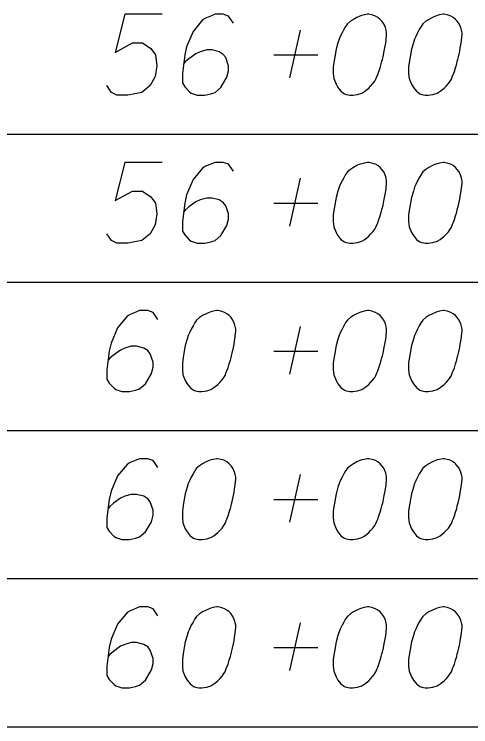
# Model space of a CAD drawing. Extents: x 2074207 to 2076812, y 516372 to 523312.
# Drawn here: x 2076345.61 to 2076372.72, y 519867.3 to 519909.62 of the extents above; entities that cross this region are included whole.
import ezdxf

# ---------------------------------------------------------------- set-up
doc = ezdxf.new("R2010")
doc.units = 0
for name, color, linetype in [('Prop DirtTable_ Soil Test Results - Outline (Major)', 7, 'Continuous'), ('Prop DirtTable_ Soil Test Results - Outline (Minor)', 7, 'Continuous'), ('Prop DirtTable_ Soil Test Results - Tx (Sample Data)', 7, 'Continuous')]:
    doc.layers.add(name, color=color, linetype=linetype)

msp = doc.modelspace()

# ---------------------------------------------------------------- linework, layer by layer
at = {"layer": 'Prop DirtTable_ Soil Test Results - Outline (Major)'}
msp.add_line((2076260.609, 519867.297), (2076811.903, 519867.297), dxfattribs=at)
at = {"layer": 'Prop DirtTable_ Soil Test Results - Outline (Minor)'}
for p, q in [((2076260.609, 519902.497), (2076811.903, 519902.497)), ((2076260.609, 519902.497), (2076811.903, 519902.497)), ((2076260.609, 519893.697), (2076811.903, 519893.697)), ((2076260.609, 519893.697), (2076811.903, 519893.697)), ((2076260.609, 519884.897), (2076811.903, 519884.897)), ((2076260.609, 519884.897), (2076811.903, 519884.897)), ((2076260.609, 519876.097), (2076811.903, 519876.097)), ((2076260.609, 519876.097), (2076811.903, 519876.097)), ((2076260.609, 519867.297), (2076811.903, 519867.297))]:
    msp.add_line(p, q, dxfattribs=at)
at = {"layer": 'Prop DirtTable_ Soil Test Results - Tx (Sample Data)'}
for points in [[(2076354.396, 519909.618), (2076352.174, 519909.618), (2076351.609, 519907.351), (2076352.632, 519907.918), (2076353.232, 519907.918), (2076353.726, 519907.578), (2076354.008, 519907.2), (2076354.079, 519906.557), (2076353.973, 519905.915), (2076353.691, 519905.385), (2076353.197, 519904.97), (2076352.35, 519904.818), (2076351.715, 519904.818), (2076351.398, 519904.97), (2076351.116, 519905.385)], [(2076358.629, 519909.089), (2076358.347, 519909.505), (2076358.03, 519909.618), (2076357.536, 519909.618), (2076357.183, 519909.467), (2076356.971, 519909.392), (2076356.795, 519909.278), (2076356.231, 519908.598), (2076355.843, 519907.691), (2076355.737, 519907.2), (2076355.596, 519906.104), (2076355.596, 519905.537), (2076355.737, 519905.31), (2076356.019, 519905.007), (2076356.125, 519904.932), (2076356.478, 519904.818), (2076356.936, 519904.818), (2076357.289, 519904.894), (2076357.536, 519904.97), (2076357.889, 519905.272), (2076358.241, 519905.877), (2076358.347, 519906.255), (2076358.347, 519906.557), (2076358.171, 519907.048), (2076358.03, 519907.237), (2076357.783, 519907.389), (2076357.359, 519907.502), (2076357.042, 519907.502), (2076356.654, 519907.389), (2076356.407, 519907.275), (2076355.984, 519906.973), (2076355.772, 519906.784), (2076355.666, 519906.67)], [(2076366.672, 519909.618), (2076366.602, 519909.618), (2076366.39, 519909.581), (2076366.249, 519909.543), (2076366.143, 519909.505), (2076365.967, 519909.43), (2076365.755, 519909.316), (2076365.579, 519909.203), (2076365.402, 519909.052), (2076365.296, 519908.9), (2076365.191, 519908.711), (2076365.085, 519908.522), (2076364.979, 519908.296), (2076364.908, 519908.144), (2076364.838, 519907.918), (2076364.732, 519907.54), (2076364.626, 519906.973), (2076364.556, 519906.519), (2076364.556, 519906.104), (2076364.591, 519905.801), (2076364.732, 519905.461), (2076364.838, 519905.272), (2076365.014, 519905.045), (2076365.226, 519904.894), (2076365.332, 519904.856), (2076365.543, 519904.818), (2076365.72, 519904.818), (2076366.002, 519904.856), (2076366.249, 519904.932), (2076366.425, 519905.045), (2076366.672, 519905.234), (2076366.778, 519905.348), (2076366.919, 519905.499), (2076367.025, 519905.65), (2076367.095, 519905.763), (2076367.166, 519905.952), (2076367.201, 519906.028), (2076367.272, 519906.217), (2076367.342, 519906.444), (2076367.413, 519906.67), (2076367.448, 519906.822), (2076367.483, 519906.935), (2076367.519, 519907.086), (2076367.589, 519907.426), (2076367.625, 519907.615), (2076367.66, 519907.804), (2076367.695, 519908.069), (2076367.73, 519908.409), (2076367.73, 519908.522), (2076367.695, 519908.674), (2076367.66, 519908.825), (2076367.554, 519909.052), (2076367.448, 519909.203), (2076367.342, 519909.316), (2076367.201, 519909.43), (2076367.06, 519909.505), (2076366.954, 519909.543), (2076366.849, 519909.581), (2076366.672, 519909.618)], [(2076371.152, 519909.618), (2076371.082, 519909.618), (2076370.87, 519909.581), (2076370.729, 519909.543), (2076370.623, 519909.505), (2076370.447, 519909.43), (2076370.235, 519909.316), (2076370.059, 519909.203), (2076369.882, 519909.052), (2076369.776, 519908.9), (2076369.671, 519908.711), (2076369.565, 519908.522), (2076369.459, 519908.296), (2076369.388, 519908.144), (2076369.318, 519907.918), (2076369.212, 519907.54), (2076369.106, 519906.973), (2076369.036, 519906.519), (2076369.036, 519906.104), (2076369.071, 519905.801), (2076369.212, 519905.461), (2076369.318, 519905.272), (2076369.494, 519905.045), (2076369.706, 519904.894), (2076369.812, 519904.856), (2076370.023, 519904.818), (2076370.2, 519904.818), (2076370.482, 519904.856), (2076370.729, 519904.932), (2076370.905, 519905.045), (2076371.152, 519905.234), (2076371.258, 519905.348), (2076371.399, 519905.499), (2076371.505, 519905.65), (2076371.575, 519905.763), (2076371.646, 519905.952), (2076371.681, 519906.028), (2076371.752, 519906.217), (2076371.822, 519906.444), (2076371.893, 519906.67), (2076371.928, 519906.822), (2076371.963, 519906.935), (2076371.999, 519907.086), (2076372.069, 519907.426), (2076372.105, 519907.615), (2076372.14, 519907.804), (2076372.175, 519908.069), (2076372.21, 519908.409), (2076372.21, 519908.522), (2076372.175, 519908.674), (2076372.14, 519908.825), (2076372.034, 519909.052), (2076371.928, 519909.203), (2076371.822, 519909.316), (2076371.681, 519909.43), (2076371.54, 519909.505), (2076371.434, 519909.543), (2076371.329, 519909.581), (2076371.152, 519909.618)], [(2076361.98, 519905.839), (2076362.615, 519908.674)], [(2076361.028, 519907.2), (2076363.638, 519907.2)], [(2076354.396, 519900.818), (2076352.174, 519900.818), (2076351.609, 519898.551), (2076352.632, 519899.118), (2076353.232, 519899.118), (2076353.726, 519898.778), (2076354.008, 519898.4), (2076354.079, 519897.757), (2076353.973, 519897.115), (2076353.691, 519896.585), (2076353.197, 519896.17), (2076352.35, 519896.018), (2076351.715, 519896.018), (2076351.398, 519896.17), (2076351.116, 519896.585)], [(2076358.629, 519900.289), (2076358.347, 519900.705), (2076358.03, 519900.818), (2076357.536, 519900.818), (2076357.183, 519900.667), (2076356.971, 519900.592), (2076356.795, 519900.478), (2076356.231, 519899.798), (2076355.843, 519898.891), (2076355.737, 519898.4), (2076355.596, 519897.304), (2076355.596, 519896.737), (2076355.737, 519896.51), (2076356.019, 519896.207), (2076356.125, 519896.132), (2076356.478, 519896.018), (2076356.936, 519896.018), (2076357.289, 519896.094), (2076357.536, 519896.17), (2076357.889, 519896.472), (2076358.241, 519897.077), (2076358.347, 519897.455), (2076358.347, 519897.757), (2076358.171, 519898.248), (2076358.03, 519898.437), (2076357.783, 519898.589), (2076357.359, 519898.702), (2076357.042, 519898.702), (2076356.654, 519898.589), (2076356.407, 519898.475), (2076355.984, 519898.173), (2076355.772, 519897.984), (2076355.666, 519897.87)], [(2076366.672, 519900.818), (2076366.602, 519900.818), (2076366.39, 519900.781), (2076366.249, 519900.743), (2076366.143, 519900.705), (2076365.967, 519900.63), (2076365.755, 519900.516), (2076365.579, 519900.403), (2076365.402, 519900.252), (2076365.296, 519900.1), (2076365.191, 519899.911), (2076365.085, 519899.722), (2076364.979, 519899.496), (2076364.908, 519899.344), (2076364.838, 519899.118), (2076364.732, 519898.74), (2076364.626, 519898.173), (2076364.556, 519897.719), (2076364.556, 519897.304), (2076364.591, 519897.001), (2076364.732, 519896.661), (2076364.838, 519896.472), (2076365.014, 519896.245), (2076365.226, 519896.094), (2076365.332, 519896.056), (2076365.543, 519896.018), (2076365.72, 519896.018), (2076366.002, 519896.056), (2076366.249, 519896.132), (2076366.425, 519896.245), (2076366.672, 519896.434), (2076366.778, 519896.548), (2076366.919, 519896.699), (2076367.025, 519896.85), (2076367.095, 519896.963), (2076367.166, 519897.152), (2076367.201, 519897.228), (2076367.272, 519897.417), (2076367.342, 519897.644), (2076367.413, 519897.87), (2076367.448, 519898.022), (2076367.483, 519898.135), (2076367.519, 519898.286), (2076367.589, 519898.626), (2076367.625, 519898.815), (2076367.66, 519899.004), (2076367.695, 519899.269), (2076367.73, 519899.609), (2076367.73, 519899.722), (2076367.695, 519899.874), (2076367.66, 519900.025), (2076367.554, 519900.252), (2076367.448, 519900.403), (2076367.342, 519900.516), (2076367.201, 519900.63), (2076367.06, 519900.705), (2076366.954, 519900.743), (2076366.849, 519900.781), (2076366.672, 519900.818)], [(2076371.152, 519900.818), (2076371.082, 519900.818), (2076370.87, 519900.781), (2076370.729, 519900.743), (2076370.623, 519900.705), (2076370.447, 519900.63), (2076370.235, 519900.516), (2076370.059, 519900.403), (2076369.882, 519900.252), (2076369.776, 519900.1), (2076369.671, 519899.911), (2076369.565, 519899.722), (2076369.459, 519899.496), (2076369.388, 519899.344), (2076369.318, 519899.118), (2076369.212, 519898.74), (2076369.106, 519898.173), (2076369.036, 519897.719), (2076369.036, 519897.304), (2076369.071, 519897.001), (2076369.212, 519896.661), (2076369.318, 519896.472), (2076369.494, 519896.245), (2076369.706, 519896.094), (2076369.812, 519896.056), (2076370.023, 519896.018), (2076370.2, 519896.018), (2076370.482, 519896.056), (2076370.729, 519896.132), (2076370.905, 519896.245), (2076371.152, 519896.434), (2076371.258, 519896.548), (2076371.399, 519896.699), (2076371.505, 519896.85), (2076371.575, 519896.963), (2076371.646, 519897.152), (2076371.681, 519897.228), (2076371.752, 519897.417), (2076371.822, 519897.644), (2076371.893, 519897.87), (2076371.928, 519898.022), (2076371.963, 519898.135), (2076371.999, 519898.286), (2076372.069, 519898.626), (2076372.105, 519898.815), (2076372.14, 519899.004), (2076372.175, 519899.269), (2076372.21, 519899.609), (2076372.21, 519899.722), (2076372.175, 519899.874), (2076372.14, 519900.025), (2076372.034, 519900.252), (2076371.928, 519900.403), (2076371.822, 519900.516), (2076371.681, 519900.63), (2076371.54, 519900.705), (2076371.434, 519900.743), (2076371.329, 519900.781), (2076371.152, 519900.818)], [(2076361.98, 519897.039), (2076362.615, 519899.874)], [(2076361.028, 519898.4), (2076363.638, 519898.4)], [(2076354.149, 519891.489), (2076353.867, 519891.905), (2076353.55, 519892.018), (2076353.056, 519892.018), (2076352.703, 519891.867), (2076352.491, 519891.792), (2076352.315, 519891.678), (2076351.751, 519890.998), (2076351.363, 519890.091), (2076351.257, 519889.6), (2076351.116, 519888.504), (2076351.116, 519887.937), (2076351.257, 519887.71), (2076351.539, 519887.407), (2076351.645, 519887.332), (2076351.998, 519887.218), (2076352.456, 519887.218), (2076352.809, 519887.294), (2076353.056, 519887.37), (2076353.409, 519887.672), (2076353.761, 519888.277), (2076353.867, 519888.655), (2076353.867, 519888.957), (2076353.691, 519889.448), (2076353.55, 519889.637), (2076353.303, 519889.789), (2076352.879, 519889.902), (2076352.562, 519889.902), (2076352.174, 519889.789), (2076351.927, 519889.675), (2076351.504, 519889.373), (2076351.292, 519889.184), (2076351.186, 519889.07)], [(2076357.712, 519892.018), (2076357.642, 519892.018), (2076357.43, 519891.981), (2076357.289, 519891.943), (2076357.183, 519891.905), (2076357.007, 519891.83), (2076356.795, 519891.716), (2076356.619, 519891.603), (2076356.442, 519891.452), (2076356.336, 519891.3), (2076356.231, 519891.111), (2076356.125, 519890.922), (2076356.019, 519890.696), (2076355.948, 519890.544), (2076355.878, 519890.318), (2076355.772, 519889.94), (2076355.666, 519889.373), (2076355.596, 519888.919), (2076355.596, 519888.504), (2076355.631, 519888.201), (2076355.772, 519887.861), (2076355.878, 519887.672), (2076356.054, 519887.445), (2076356.266, 519887.294), (2076356.372, 519887.256), (2076356.583, 519887.218), (2076356.76, 519887.218), (2076357.042, 519887.256), (2076357.289, 519887.332), (2076357.465, 519887.445), (2076357.712, 519887.634), (2076357.818, 519887.748), (2076357.959, 519887.899), (2076358.065, 519888.05), (2076358.135, 519888.163), (2076358.206, 519888.352), (2076358.241, 519888.428), (2076358.312, 519888.617), (2076358.382, 519888.844), (2076358.453, 519889.07), (2076358.488, 519889.222), (2076358.523, 519889.335), (2076358.559, 519889.486), (2076358.629, 519889.826), (2076358.665, 519890.015), (2076358.7, 519890.204), (2076358.735, 519890.469), (2076358.77, 519890.809), (2076358.77, 519890.922), (2076358.735, 519891.074), (2076358.7, 519891.225), (2076358.594, 519891.452), (2076358.488, 519891.603), (2076358.382, 519891.716), (2076358.241, 519891.83), (2076358.1, 519891.905), (2076357.994, 519891.943), (2076357.889, 519891.981), (2076357.712, 519892.018)], [(2076366.672, 519892.018), (2076366.602, 519892.018), (2076366.39, 519891.981), (2076366.249, 519891.943), (2076366.143, 519891.905), (2076365.967, 519891.83), (2076365.755, 519891.716), (2076365.579, 519891.603), (2076365.402, 519891.452), (2076365.296, 519891.3), (2076365.191, 519891.111), (2076365.085, 519890.922), (2076364.979, 519890.696), (2076364.908, 519890.544), (2076364.838, 519890.318), (2076364.732, 519889.94), (2076364.626, 519889.373), (2076364.556, 519888.919), (2076364.556, 519888.504), (2076364.591, 519888.201), (2076364.732, 519887.861), (2076364.838, 519887.672), (2076365.014, 519887.445), (2076365.226, 519887.294), (2076365.332, 519887.256), (2076365.543, 519887.218), (2076365.72, 519887.218), (2076366.002, 519887.256), (2076366.249, 519887.332), (2076366.425, 519887.445), (2076366.672, 519887.634), (2076366.778, 519887.748), (2076366.919, 519887.899), (2076367.025, 519888.05), (2076367.095, 519888.163), (2076367.166, 519888.352), (2076367.201, 519888.428), (2076367.272, 519888.617), (2076367.342, 519888.844), (2076367.413, 519889.07), (2076367.448, 519889.222), (2076367.483, 519889.335), (2076367.519, 519889.486), (2076367.589, 519889.826), (2076367.625, 519890.015), (2076367.66, 519890.204), (2076367.695, 519890.469), (2076367.73, 519890.809), (2076367.73, 519890.922), (2076367.695, 519891.074), (2076367.66, 519891.225), (2076367.554, 519891.452), (2076367.448, 519891.603), (2076367.342, 519891.716), (2076367.201, 519891.83), (2076367.06, 519891.905), (2076366.954, 519891.943), (2076366.849, 519891.981), (2076366.672, 519892.018)], [(2076371.152, 519892.018), (2076371.082, 519892.018), (2076370.87, 519891.981), (2076370.729, 519891.943), (2076370.623, 519891.905), (2076370.447, 519891.83), (2076370.235, 519891.716), (2076370.059, 519891.603), (2076369.882, 519891.452), (2076369.776, 519891.3), (2076369.671, 519891.111), (2076369.565, 519890.922), (2076369.459, 519890.696), (2076369.388, 519890.544), (2076369.318, 519890.318), (2076369.212, 519889.94), (2076369.106, 519889.373), (2076369.036, 519888.919), (2076369.036, 519888.504), (2076369.071, 519888.201), (2076369.212, 519887.861), (2076369.318, 519887.672), (2076369.494, 519887.445), (2076369.706, 519887.294), (2076369.812, 519887.256), (2076370.023, 519887.218), (2076370.2, 519887.218), (2076370.482, 519887.256), (2076370.729, 519887.332), (2076370.905, 519887.445), (2076371.152, 519887.634), (2076371.258, 519887.748), (2076371.399, 519887.899), (2076371.505, 519888.05), (2076371.575, 519888.163), (2076371.646, 519888.352), (2076371.681, 519888.428), (2076371.752, 519888.617), (2076371.822, 519888.844), (2076371.893, 519889.07), (2076371.928, 519889.222), (2076371.963, 519889.335), (2076371.999, 519889.486), (2076372.069, 519889.826), (2076372.105, 519890.015), (2076372.14, 519890.204), (2076372.175, 519890.469), (2076372.21, 519890.809), (2076372.21, 519890.922), (2076372.175, 519891.074), (2076372.14, 519891.225), (2076372.034, 519891.452), (2076371.928, 519891.603), (2076371.822, 519891.716), (2076371.681, 519891.83), (2076371.54, 519891.905), (2076371.434, 519891.943), (2076371.329, 519891.981), (2076371.152, 519892.018)], [(2076361.98, 519888.239), (2076362.615, 519891.074)], [(2076361.028, 519889.6), (2076363.638, 519889.6)], [(2076354.149, 519882.689), (2076353.867, 519883.105), (2076353.55, 519883.218), (2076353.056, 519883.218), (2076352.703, 519883.067), (2076352.491, 519882.992), (2076352.315, 519882.878), (2076351.751, 519882.198), (2076351.363, 519881.291), (2076351.257, 519880.8), (2076351.116, 519879.704), (2076351.116, 519879.137), (2076351.257, 519878.91), (2076351.539, 519878.607), (2076351.645, 519878.532), (2076351.998, 519878.418), (2076352.456, 519878.418), (2076352.809, 519878.494), (2076353.056, 519878.57), (2076353.409, 519878.872), (2076353.761, 519879.477), (2076353.867, 519879.855), (2076353.867, 519880.157), (2076353.691, 519880.648), (2076353.55, 519880.837), (2076353.303, 519880.989), (2076352.879, 519881.102), (2076352.562, 519881.102), (2076352.174, 519880.989), (2076351.927, 519880.875), (2076351.504, 519880.573), (2076351.292, 519880.384), (2076351.186, 519880.27)], [(2076357.712, 519883.218), (2076357.642, 519883.218), (2076357.43, 519883.181), (2076357.289, 519883.143), (2076357.183, 519883.105), (2076357.007, 519883.03), (2076356.795, 519882.916), (2076356.619, 519882.803), (2076356.442, 519882.652), (2076356.336, 519882.5), (2076356.231, 519882.311), (2076356.125, 519882.122), (2076356.019, 519881.896), (2076355.948, 519881.744), (2076355.878, 519881.518), (2076355.772, 519881.14), (2076355.666, 519880.573), (2076355.596, 519880.119), (2076355.596, 519879.704), (2076355.631, 519879.401), (2076355.772, 519879.061), (2076355.878, 519878.872), (2076356.054, 519878.645), (2076356.266, 519878.494), (2076356.372, 519878.456), (2076356.583, 519878.418), (2076356.76, 519878.418), (2076357.042, 519878.456), (2076357.289, 519878.532), (2076357.465, 519878.645), (2076357.712, 519878.834), (2076357.818, 519878.948), (2076357.959, 519879.099), (2076358.065, 519879.25), (2076358.135, 519879.363), (2076358.206, 519879.552), (2076358.241, 519879.628), (2076358.312, 519879.817), (2076358.382, 519880.044), (2076358.453, 519880.27), (2076358.488, 519880.422), (2076358.523, 519880.535), (2076358.559, 519880.686), (2076358.629, 519881.026), (2076358.665, 519881.215), (2076358.7, 519881.404), (2076358.735, 519881.669), (2076358.77, 519882.009), (2076358.77, 519882.122), (2076358.735, 519882.274), (2076358.7, 519882.425), (2076358.594, 519882.652), (2076358.488, 519882.803), (2076358.382, 519882.916), (2076358.241, 519883.03), (2076358.1, 519883.105), (2076357.994, 519883.143), (2076357.889, 519883.181), (2076357.712, 519883.218)], [(2076366.672, 519883.218), (2076366.602, 519883.218), (2076366.39, 519883.181), (2076366.249, 519883.143), (2076366.143, 519883.105), (2076365.967, 519883.03), (2076365.755, 519882.916), (2076365.579, 519882.803), (2076365.402, 519882.652), (2076365.296, 519882.5), (2076365.191, 519882.311), (2076365.085, 519882.122), (2076364.979, 519881.896), (2076364.908, 519881.744), (2076364.838, 519881.518), (2076364.732, 519881.14), (2076364.626, 519880.573), (2076364.556, 519880.119), (2076364.556, 519879.704), (2076364.591, 519879.401), (2076364.732, 519879.061), (2076364.838, 519878.872), (2076365.014, 519878.645), (2076365.226, 519878.494), (2076365.332, 519878.456), (2076365.543, 519878.418), (2076365.72, 519878.418), (2076366.002, 519878.456), (2076366.249, 519878.532), (2076366.425, 519878.645), (2076366.672, 519878.834), (2076366.778, 519878.948), (2076366.919, 519879.099), (2076367.025, 519879.25), (2076367.095, 519879.363), (2076367.166, 519879.552), (2076367.201, 519879.628), (2076367.272, 519879.817), (2076367.342, 519880.044), (2076367.413, 519880.27), (2076367.448, 519880.422), (2076367.483, 519880.535), (2076367.519, 519880.686), (2076367.589, 519881.026), (2076367.625, 519881.215), (2076367.66, 519881.404), (2076367.695, 519881.669), (2076367.73, 519882.009), (2076367.73, 519882.122), (2076367.695, 519882.274), (2076367.66, 519882.425), (2076367.554, 519882.652), (2076367.448, 519882.803), (2076367.342, 519882.916), (2076367.201, 519883.03), (2076367.06, 519883.105), (2076366.954, 519883.143), (2076366.849, 519883.181), (2076366.672, 519883.218)], [(2076371.152, 519883.218), (2076371.082, 519883.218), (2076370.87, 519883.181), (2076370.729, 519883.143), (2076370.623, 519883.105), (2076370.447, 519883.03), (2076370.235, 519882.916), (2076370.059, 519882.803), (2076369.882, 519882.652), (2076369.776, 519882.5), (2076369.671, 519882.311), (2076369.565, 519882.122), (2076369.459, 519881.896), (2076369.388, 519881.744), (2076369.318, 519881.518), (2076369.212, 519881.14), (2076369.106, 519880.573), (2076369.036, 519880.119), (2076369.036, 519879.704), (2076369.071, 519879.401), (2076369.212, 519879.061), (2076369.318, 519878.872), (2076369.494, 519878.645), (2076369.706, 519878.494), (2076369.812, 519878.456), (2076370.023, 519878.418), (2076370.2, 519878.418), (2076370.482, 519878.456), (2076370.729, 519878.532), (2076370.905, 519878.645), (2076371.152, 519878.834), (2076371.258, 519878.948), (2076371.399, 519879.099), (2076371.505, 519879.25), (2076371.575, 519879.363), (2076371.646, 519879.552), (2076371.681, 519879.628), (2076371.752, 519879.817), (2076371.822, 519880.044), (2076371.893, 519880.27), (2076371.928, 519880.422), (2076371.963, 519880.535), (2076371.999, 519880.686), (2076372.069, 519881.026), (2076372.105, 519881.215), (2076372.14, 519881.404), (2076372.175, 519881.669), (2076372.21, 519882.009), (2076372.21, 519882.122), (2076372.175, 519882.274), (2076372.14, 519882.425), (2076372.034, 519882.652), (2076371.928, 519882.803), (2076371.822, 519882.916), (2076371.681, 519883.03), (2076371.54, 519883.105), (2076371.434, 519883.143), (2076371.329, 519883.181), (2076371.152, 519883.218)], [(2076361.98, 519879.439), (2076362.615, 519882.274)], [(2076361.028, 519880.8), (2076363.638, 519880.8)], [(2076354.149, 519873.889), (2076353.867, 519874.305), (2076353.55, 519874.418), (2076353.056, 519874.418), (2076352.703, 519874.267), (2076352.491, 519874.192), (2076352.315, 519874.078), (2076351.751, 519873.398), (2076351.363, 519872.491), (2076351.257, 519872), (2076351.116, 519870.904), (2076351.116, 519870.337), (2076351.257, 519870.11), (2076351.539, 519869.807), (2076351.645, 519869.732), (2076351.998, 519869.618), (2076352.456, 519869.618), (2076352.809, 519869.694), (2076353.056, 519869.77), (2076353.409, 519870.072), (2076353.761, 519870.677), (2076353.867, 519871.055), (2076353.867, 519871.357), (2076353.691, 519871.848), (2076353.55, 519872.037), (2076353.303, 519872.189), (2076352.879, 519872.302), (2076352.562, 519872.302), (2076352.174, 519872.189), (2076351.927, 519872.075), (2076351.504, 519871.773), (2076351.292, 519871.584), (2076351.186, 519871.47)], [(2076357.712, 519874.418), (2076357.642, 519874.418), (2076357.43, 519874.381), (2076357.289, 519874.343), (2076357.183, 519874.305), (2076357.007, 519874.23), (2076356.795, 519874.116), (2076356.619, 519874.003), (2076356.442, 519873.852), (2076356.336, 519873.7), (2076356.231, 519873.511), (2076356.125, 519873.322), (2076356.019, 519873.096), (2076355.948, 519872.944), (2076355.878, 519872.718), (2076355.772, 519872.34), (2076355.666, 519871.773), (2076355.596, 519871.319), (2076355.596, 519870.904), (2076355.631, 519870.601), (2076355.772, 519870.261), (2076355.878, 519870.072), (2076356.054, 519869.845), (2076356.266, 519869.694), (2076356.372, 519869.656), (2076356.583, 519869.618), (2076356.76, 519869.618), (2076357.042, 519869.656), (2076357.289, 519869.732), (2076357.465, 519869.845), (2076357.712, 519870.034), (2076357.818, 519870.148), (2076357.959, 519870.299), (2076358.065, 519870.45), (2076358.135, 519870.563), (2076358.206, 519870.752), (2076358.241, 519870.828), (2076358.312, 519871.017), (2076358.382, 519871.244), (2076358.453, 519871.47), (2076358.488, 519871.622), (2076358.523, 519871.735), (2076358.559, 519871.886), (2076358.629, 519872.226), (2076358.665, 519872.415), (2076358.7, 519872.604), (2076358.735, 519872.869), (2076358.77, 519873.209), (2076358.77, 519873.322), (2076358.735, 519873.474), (2076358.7, 519873.625), (2076358.594, 519873.852), (2076358.488, 519874.003), (2076358.382, 519874.116), (2076358.241, 519874.23), (2076358.1, 519874.305), (2076357.994, 519874.343), (2076357.889, 519874.381), (2076357.712, 519874.418)], [(2076366.672, 519874.418), (2076366.602, 519874.418), (2076366.39, 519874.381), (2076366.249, 519874.343), (2076366.143, 519874.305), (2076365.967, 519874.23), (2076365.755, 519874.116), (2076365.579, 519874.003), (2076365.402, 519873.852), (2076365.296, 519873.7), (2076365.191, 519873.511), (2076365.085, 519873.322), (2076364.979, 519873.096), (2076364.908, 519872.944), (2076364.838, 519872.718), (2076364.732, 519872.34), (2076364.626, 519871.773), (2076364.556, 519871.319), (2076364.556, 519870.904), (2076364.591, 519870.601), (2076364.732, 519870.261), (2076364.838, 519870.072), (2076365.014, 519869.845), (2076365.226, 519869.694), (2076365.332, 519869.656), (2076365.543, 519869.618), (2076365.72, 519869.618), (2076366.002, 519869.656), (2076366.249, 519869.732), (2076366.425, 519869.845), (2076366.672, 519870.034), (2076366.778, 519870.148), (2076366.919, 519870.299), (2076367.025, 519870.45), (2076367.095, 519870.563), (2076367.166, 519870.752), (2076367.201, 519870.828), (2076367.272, 519871.017), (2076367.342, 519871.244), (2076367.413, 519871.47), (2076367.448, 519871.622), (2076367.483, 519871.735), (2076367.519, 519871.886), (2076367.589, 519872.226), (2076367.625, 519872.415), (2076367.66, 519872.604), (2076367.695, 519872.869), (2076367.73, 519873.209), (2076367.73, 519873.322), (2076367.695, 519873.474), (2076367.66, 519873.625), (2076367.554, 519873.852), (2076367.448, 519874.003), (2076367.342, 519874.116), (2076367.201, 519874.23), (2076367.06, 519874.305), (2076366.954, 519874.343), (2076366.849, 519874.381), (2076366.672, 519874.418)], [(2076371.152, 519874.418), (2076371.082, 519874.418), (2076370.87, 519874.381), (2076370.729, 519874.343), (2076370.623, 519874.305), (2076370.447, 519874.23), (2076370.235, 519874.116), (2076370.059, 519874.003), (2076369.882, 519873.852), (2076369.776, 519873.7), (2076369.671, 519873.511), (2076369.565, 519873.322), (2076369.459, 519873.096), (2076369.388, 519872.944), (2076369.318, 519872.718), (2076369.212, 519872.34), (2076369.106, 519871.773), (2076369.036, 519871.319), (2076369.036, 519870.904), (2076369.071, 519870.601), (2076369.212, 519870.261), (2076369.318, 519870.072), (2076369.494, 519869.845), (2076369.706, 519869.694), (2076369.812, 519869.656), (2076370.023, 519869.618), (2076370.2, 519869.618), (2076370.482, 519869.656), (2076370.729, 519869.732), (2076370.905, 519869.845), (2076371.152, 519870.034), (2076371.258, 519870.148), (2076371.399, 519870.299), (2076371.505, 519870.45), (2076371.575, 519870.563), (2076371.646, 519870.752), (2076371.681, 519870.828), (2076371.752, 519871.017), (2076371.822, 519871.244), (2076371.893, 519871.47), (2076371.928, 519871.622), (2076371.963, 519871.735), (2076371.999, 519871.886), (2076372.069, 519872.226), (2076372.105, 519872.415), (2076372.14, 519872.604), (2076372.175, 519872.869), (2076372.21, 519873.209), (2076372.21, 519873.322), (2076372.175, 519873.474), (2076372.14, 519873.625), (2076372.034, 519873.852), (2076371.928, 519874.003), (2076371.822, 519874.116), (2076371.681, 519874.23), (2076371.54, 519874.305), (2076371.434, 519874.343), (2076371.329, 519874.381), (2076371.152, 519874.418)], [(2076361.98, 519870.639), (2076362.615, 519873.474)], [(2076361.028, 519872), (2076363.638, 519872)]]:
    msp.add_lwpolyline(points, dxfattribs=at)

doc.saveas('drawing.dxf')
